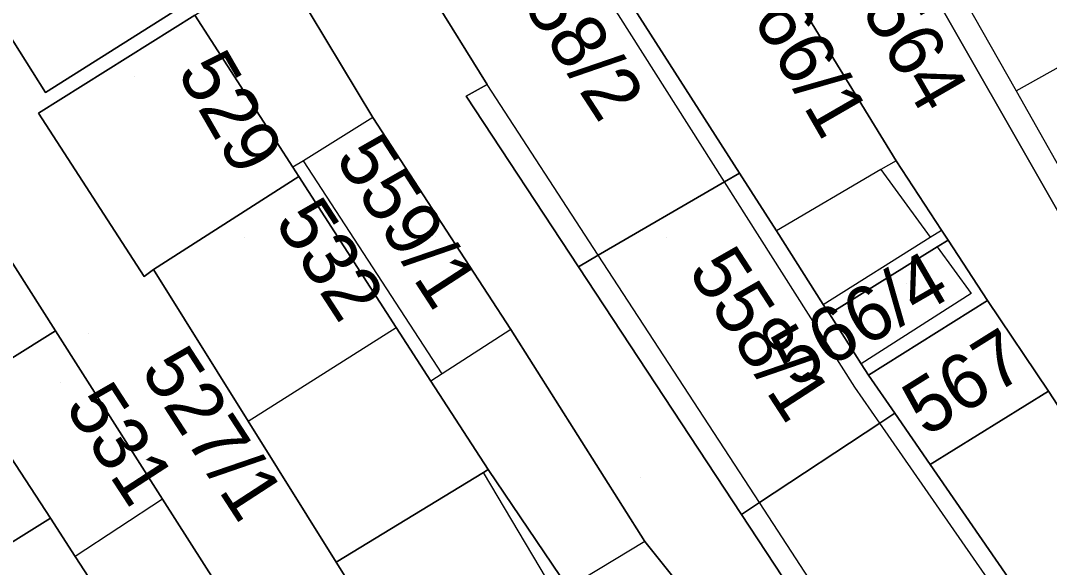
# Model space of a CAD drawing. Extents: x -263943 to -261149, y -1236934 to -1230686.
# Drawn here: x -262697.57 to -262660.22, y -1235445.87 to -1235426.02 of the extents above; entities that cross this region are included whole.
import ezdxf

# ---------------------------------------------------------------- set-up
doc = ezdxf.new("R2010")
doc.units = 0
for name, color, linetype in [('body_kn', 7, 'Continuous'), ('kladpar_druhypozemkov', 7, 'Continuous'), ('kladpar_hranice', 7, 'Continuous'), ('kladpar_parcelnecisla', 7, 'Continuous'), ('kladpar_plochy', 7, 'Continuous'), ('zappar_hrandruhpozemk', 7, 'Continuous')]:
    doc.layers.add(name, color=color, linetype=linetype)

msp = doc.modelspace()

# ---------------------------------------------------------------- linework, layer by layer
at = {"layer": 'body_kn'}
for p, q in [((-262680.64, -1235428.35), (-262680.64, -1235428.35)), ((-262696.67, -1235428.63), (-262696.67, -1235428.63)), ((-262661.43, -1235428.58), (-262661.43, -1235428.58)), ((-262661.43, -1235428.58), (-262661.43, -1235428.58)), ((-262681.4, -1235428.77), (-262681.4, -1235428.77)), ((-262696.92, -1235429.39), (-262696.92, -1235429.39)), ((-262684.79, -1235429.54), (-262684.79, -1235429.54)), ((-262684.79, -1235429.54), (-262684.79, -1235429.54)), ((-262687.69, -1235431.35), (-262687.69, -1235431.35)), ((-262687.3, -1235431.11), (-262687.3, -1235431.11)), ((-262687.3, -1235431.11), (-262687.3, -1235431.11)), ((-262665.79, -1235431.11), (-262665.79, -1235431.11)), ((-262665.79, -1235431.11), (-262665.79, -1235431.11)), ((-262687.47, -1235431.69), (-262687.47, -1235431.69)), ((-262671.47, -1235431.56), (-262671.47, -1235431.56)), ((-262666.34, -1235431.43), (-262666.34, -1235431.43)), ((-262672.02, -1235431.88), (-262672.02, -1235431.88)), ((-262672.02, -1235431.88), (-262672.02, -1235431.88)), ((-262670.13, -1235433.66), (-262670.13, -1235433.66)), ((-262664.55, -1235433.89), (-262664.55, -1235433.89)), ((-262664.55, -1235433.89), (-262664.55, -1235433.89)), ((-262664.14, -1235433.63), (-262664.14, -1235433.63)), ((-262663.9, -1235433.99), (-262663.9, -1235433.99)), ((-262664.3, -1235434.24), (-262664.3, -1235434.24)), ((-262664.3, -1235434.24), (-262664.3, -1235434.24)), ((-262676.6, -1235434.54), (-262676.6, -1235434.54)), ((-262676.6, -1235434.54), (-262676.6, -1235434.54)), ((-262692.75, -1235435.06), (-262692.75, -1235435.06)), ((-262692.75, -1235435.06), (-262692.75, -1235435.06)), ((-262677.32, -1235434.96), (-262677.32, -1235434.96)), ((-262677.32, -1235434.96), (-262677.32, -1235434.96)), ((-262693.09, -1235435.31), (-262693.09, -1235435.31)), ((-262663.06, -1235435.93), (-262663.06, -1235435.93)), ((-262662.47, -1235436.19), (-262662.47, -1235436.19)), ((-262668.43, -1235436.33), (-262668.43, -1235436.33)), ((-262668.43, -1235436.33), (-262668.43, -1235436.33)), ((-262668.21, -1235436.67), (-262668.21, -1235436.67)), ((-262668.21, -1235436.67), (-262668.21, -1235436.67)), ((-262696.31, -1235437.28), (-262696.31, -1235437.28)), ((-262683.94, -1235437.16), (-262683.94, -1235437.16)), ((-262679.77, -1235437.24), (-262679.77, -1235437.24)), ((-262679.77, -1235437.24), (-262679.77, -1235437.24)), ((-262667.06, -1235438.48), (-262667.06, -1235438.48)), ((-262667.06, -1235438.48), (-262667.06, -1235438.48)), ((-262682.68, -1235439.11), (-262682.68, -1235439.11)), ((-262682.27, -1235438.85), (-262682.27, -1235438.85)), ((-262666.79, -1235438.9), (-262666.79, -1235438.9)), ((-262667.29, -1235439.33), (-262667.29, -1235439.33)), ((-262660.25, -1235439.48), (-262660.25, -1235439.48)), ((-262665.84, -1235440.28), (-262665.84, -1235440.28)), ((-262665.84, -1235440.28), (-262665.84, -1235440.28)), ((-262689.31, -1235440.57), (-262689.31, -1235440.57)), ((-262689.31, -1235440.57), (-262689.31, -1235440.57)), ((-262666.38, -1235440.64), (-262666.38, -1235440.64)), ((-262666.38, -1235440.64), (-262666.38, -1235440.64)), ((-262664.55, -1235442.14), (-262664.55, -1235442.14)), ((-262680.77, -1235442.43), (-262680.77, -1235442.43)), ((-262680.6, -1235442.32), (-262680.6, -1235442.32)), ((-262680.6, -1235442.32), (-262680.6, -1235442.32)), ((-262692.42, -1235443.39), (-262692.42, -1235443.39)), ((-262692.42, -1235443.39), (-262692.42, -1235443.39)), ((-262670.75, -1235443.52), (-262670.75, -1235443.52)), ((-262670.75, -1235443.52), (-262670.75, -1235443.52)), ((-262671.4, -1235443.95), (-262671.4, -1235443.95)), ((-262696.49, -1235444.09), (-262696.49, -1235444.09)), ((-262674.91, -1235444.93), (-262674.91, -1235444.93)), ((-262674.91, -1235444.93), (-262674.91, -1235444.93)), ((-262695.59, -1235445.48), (-262695.59, -1235445.48)), ((-262695.59, -1235445.48), (-262695.59, -1235445.48)), ((-262686.12, -1235445.68), (-262686.12, -1235445.68))]:
    msp.add_line(p, q, dxfattribs=at)
at = {"layer": 'kladpar_druhypozemkov'}
for p, q in [((-262693.45, -1235428.05), (-262693.45, -1235428.05)), ((-262668.28, -1235428.25), (-262668.28, -1235428.25)), ((-262689.45, -1235433.9), (-262689.45, -1235433.9)), ((-262682.52, -1235433.87), (-262682.52, -1235433.87)), ((-262674.14, -1235433.91), (-262674.14, -1235433.91)), ((-262665.4, -1235435.58), (-262665.4, -1235435.58)), ((-262695.1, -1235437.4), (-262695.1, -1235437.4)), ((-262663.82, -1235438.27), (-262663.82, -1235438.27)), ((-262696.13, -1235439.16), (-262696.13, -1235439.16)), ((-262675.08, -1235442.6), (-262675.08, -1235442.6))]:
    msp.add_line(p, q, dxfattribs=at)
at = {"layer": 'kladpar_hranice'}
for points in [[(-262663.32, -1235412.76), (-262660.36, -1235417.83), (-262658.53, -1235420.96), (-262655.89, -1235425.47), (-262653.84, -1235428.97), (-262653.36, -1235429.71), (-262659, -1235432.88), (-262659.72, -1235433.28), (-262670.25, -1235414.86), (-262674.73, -1235407.06), (-262675.45, -1235405.81), (-262674.62, -1235405.28), (-262675.21, -1235404.24), (-262675.38, -1235403.93), (-262670.88, -1235401.57), (-262668.93, -1235403.17), (-262668.72, -1235403.52), (-262664.06, -1235411.5), (-262663.32, -1235412.76)], [(-262670.25, -1235414.86), (-262659.72, -1235433.28), (-262657.1, -1235437.22), (-262653.65, -1235442.4), (-262652.35, -1235444.36)], [(-262691.82, -1235425.57), (-262696.67, -1235428.63), (-262698.57, -1235425.64), (-262699.22, -1235426.01), (-262699.73, -1235425.16), (-262699.09, -1235424.81), (-262702.12, -1235420.04), (-262702.63, -1235419.24), (-262697.3, -1235416.27), (-262696.06, -1235418.23), (-262691.53, -1235425.39), (-262691.82, -1235425.57)], [(-262668.43, -1235436.33), (-262670.13, -1235433.66), (-262671.47, -1235431.56), (-262675.97, -1235424.52), (-262679.31, -1235419.28), (-262674.5, -1235416.95), (-262671.33, -1235422.06), (-262665.79, -1235431.11), (-262664.14, -1235433.63), (-262663.9, -1235433.99), (-262664.3, -1235434.24), (-262668.21, -1235436.67), (-262668.43, -1235436.33)], [(-262677.32, -1235434.96), (-262681.4, -1235428.77), (-262680.64, -1235428.35), (-262684.73, -1235421.75), (-262683.89, -1235421.24), (-262680.08, -1235419.16), (-262679.53, -1235418.86), (-262679.31, -1235419.28), (-262675.97, -1235424.52), (-262671.47, -1235431.56), (-262672.02, -1235431.88), (-262676.6, -1235434.54), (-262677.32, -1235434.96)], [(-262684.73, -1235421.75), (-262680.64, -1235428.35), (-262681.4, -1235428.77), (-262677.32, -1235434.96), (-262671.4, -1235443.95), (-262666.58, -1235451.27), (-262658.98, -1235462.48)], [(-262652.35, -1235444.36), (-262651.14, -1235446.18), (-262648.52, -1235450.13), (-262647.88, -1235449.72), (-262645.92, -1235452.69), (-262643.58, -1235456.22), (-262646.63, -1235458.08), (-262651.82, -1235452.42), (-262653.29, -1235450.17), (-262654.82, -1235447.82), (-262660.25, -1235439.48), (-262662.47, -1235436.19), (-262663.9, -1235433.99), (-262664.14, -1235433.63), (-262665.79, -1235431.11), (-262671.33, -1235422.06)], [(-262684.21, -1235450.26), (-262683.45, -1235451.5), (-262682.77, -1235451.06), (-262682.58, -1235451.36), (-262683.28, -1235451.81), (-262682.93, -1235452.38), (-262682.09, -1235453.75), (-262681.37, -1235453.3), (-262679.56, -1235456.2), (-262677.23, -1235459.93), (-262673.82, -1235465.09), (-262674.85, -1235465.71), (-262676.61, -1235466.78), (-262680.45, -1235462.05), (-262682.7, -1235458.55), (-262689.48, -1235448.01), (-262692.42, -1235443.39), (-262696.31, -1235437.28), (-262700.28, -1235431.05), (-262705.68, -1235422.55)], [(-262672.61, -1235447.81), (-262675.7, -1235449.74), (-262676.59, -1235448.24), (-262677.69, -1235446.62), (-262680.6, -1235442.32), (-262682.68, -1235439.11), (-262683.94, -1235437.16), (-262687.47, -1235431.69), (-262687.69, -1235431.35), (-262691.25, -1235425.83), (-262688.2, -1235423.87), (-262684.79, -1235429.54), (-262679.77, -1235437.24), (-262674.91, -1235444.93), (-262673.75, -1235446.39), (-262672.61, -1235447.81)], [(-262658.98, -1235462.48), (-262651.92, -1235472.91), (-262651.07, -1235472.4), (-262642.89, -1235484.49), (-262637.69, -1235491.68), (-262632.23, -1235498.95), (-262634.03, -1235500.16), (-262634.41, -1235500.42), (-262635.69, -1235501.28), (-262644.93, -1235488.47), (-262661.61, -1235464.3), (-262668.69, -1235453.73), (-262672.61, -1235447.81), (-262673.75, -1235446.39), (-262674.91, -1235444.93), (-262679.77, -1235437.24), (-262684.79, -1235429.54), (-262688.2, -1235423.87)], [(-262698.57, -1235425.64), (-262696.67, -1235428.63), (-262691.82, -1235425.57)], [(-262691.25, -1235425.83), (-262696.92, -1235429.39), (-262693.09, -1235435.31), (-262692.75, -1235435.06), (-262689.31, -1235440.57), (-262686.12, -1235445.68), (-262683.53, -1235449.82), (-262684.21, -1235450.26)], [(-262692.75, -1235435.06), (-262693.09, -1235435.31), (-262696.92, -1235429.39), (-262691.25, -1235425.83), (-262687.69, -1235431.35), (-262687.47, -1235431.69), (-262692.75, -1235435.06)], [(-262703.55, -1235433.15), (-262700.28, -1235431.05), (-262696.31, -1235437.28), (-262699.59, -1235439.33), (-262702.25, -1235435.25), (-262703.55, -1235433.15)], [(-262680.6, -1235442.32), (-262680.77, -1235442.43), (-262686.12, -1235445.68), (-262689.31, -1235440.57), (-262692.75, -1235435.06), (-262687.47, -1235431.69), (-262683.94, -1235437.16), (-262682.68, -1235439.11), (-262680.6, -1235442.32)], [(-262667.06, -1235438.48), (-262666.79, -1235438.9), (-262665.84, -1235440.28), (-262666.38, -1235440.64), (-262670.75, -1235443.52), (-262671.4, -1235443.95), (-262677.32, -1235434.96), (-262676.6, -1235434.54), (-262672.02, -1235431.88), (-262671.47, -1235431.56), (-262670.13, -1235433.66), (-262668.43, -1235436.33), (-262668.21, -1235436.67), (-262667.06, -1235438.48)], [(-262668.21, -1235436.67), (-262664.3, -1235434.24), (-262663.9, -1235433.99), (-262662.47, -1235436.19), (-262666.79, -1235438.9), (-262667.06, -1235438.48), (-262668.21, -1235436.67)], [(-262702.04, -1235447.54), (-262702.65, -1235447.92), (-262708.09, -1235438.82), (-262707.43, -1235438.41), (-262707.03, -1235438.17), (-262706.13, -1235437.62), (-262702.25, -1235435.25), (-262699.59, -1235439.33), (-262697.76, -1235442.14), (-262696.49, -1235444.09), (-262702.04, -1235447.54)], [(-262665.84, -1235440.28), (-262666.79, -1235438.9), (-262662.47, -1235436.19), (-262660.25, -1235439.48), (-262664.55, -1235442.14), (-262665.84, -1235440.28)], [(-262695.59, -1235445.48), (-262696.49, -1235444.09), (-262697.76, -1235442.14), (-262699.59, -1235439.33), (-262696.31, -1235437.28), (-262692.42, -1235443.39), (-262689.48, -1235448.01), (-262692.61, -1235450.05), (-262695.59, -1235445.48)], [(-262655.63, -1235455.03), (-262655.9, -1235454.65), (-262656.95, -1235453.12), (-262657.22, -1235452.73), (-262658.8, -1235450.45), (-262660.88, -1235447.45), (-262664.55, -1235442.14), (-262660.25, -1235439.48), (-262654.82, -1235447.82), (-262653.29, -1235450.17), (-262651.82, -1235452.42), (-262655.63, -1235455.03)], [(-262655.9, -1235454.65), (-262655.63, -1235455.03), (-262653.17, -1235458.58), (-262653.73, -1235458.96), (-262658.26, -1235462), (-262658.98, -1235462.48), (-262666.58, -1235451.27), (-262671.4, -1235443.95), (-262670.75, -1235443.52), (-262666.38, -1235440.64), (-262665.84, -1235440.28), (-262664.55, -1235442.14), (-262660.88, -1235447.45), (-262658.8, -1235450.45), (-262657.22, -1235452.73), (-262656.95, -1235453.12), (-262655.9, -1235454.65)], [(-262676.59, -1235448.24), (-262675.7, -1235449.74), (-262673.93, -1235452.73), (-262674.41, -1235453.03), (-262679.56, -1235456.2), (-262681.37, -1235453.3), (-262682.09, -1235453.75), (-262682.93, -1235452.38), (-262683.28, -1235451.81), (-262682.58, -1235451.36), (-262682.77, -1235451.06), (-262683.45, -1235451.5), (-262684.21, -1235450.26), (-262683.53, -1235449.82), (-262686.12, -1235445.68), (-262680.77, -1235442.43), (-262680.6, -1235442.32), (-262677.69, -1235446.62), (-262676.59, -1235448.24)], [(-262698.47, -1235453.58), (-262699.05, -1235453.93), (-262702.65, -1235447.92), (-262702.04, -1235447.54), (-262696.49, -1235444.09), (-262695.59, -1235445.48), (-262692.61, -1235450.05), (-262698.47, -1235453.58)]]:
    msp.add_lwpolyline(points, dxfattribs=at)
at = {"layer": 'kladpar_plochy'}
for points in [[(-262663.32, -1235412.76), (-262660.36, -1235417.83), (-262658.53, -1235420.96), (-262655.89, -1235425.47), (-262653.84, -1235428.97), (-262653.36, -1235429.71), (-262659, -1235432.88), (-262659.72, -1235433.28), (-262670.25, -1235414.86), (-262674.73, -1235407.06), (-262675.45, -1235405.81), (-262674.62, -1235405.28), (-262675.21, -1235404.24), (-262675.38, -1235403.93), (-262670.88, -1235401.57), (-262668.93, -1235403.17), (-262668.72, -1235403.52), (-262664.06, -1235411.5)], [(-262691.82, -1235425.57), (-262696.67, -1235428.63), (-262698.57, -1235425.64), (-262699.22, -1235426.01), (-262699.73, -1235425.16), (-262699.09, -1235424.81), (-262702.12, -1235420.04), (-262702.63, -1235419.24), (-262697.3, -1235416.27), (-262696.06, -1235418.23), (-262691.53, -1235425.39)], [(-262668.43, -1235436.33), (-262670.13, -1235433.66), (-262671.47, -1235431.56), (-262675.97, -1235424.52), (-262679.31, -1235419.28), (-262674.5, -1235416.95), (-262671.33, -1235422.06), (-262665.79, -1235431.11), (-262664.14, -1235433.63), (-262663.9, -1235433.99), (-262664.3, -1235434.24), (-262668.21, -1235436.67)], [(-262677.32, -1235434.96), (-262681.4, -1235428.77), (-262680.64, -1235428.35), (-262684.73, -1235421.75), (-262683.89, -1235421.24), (-262680.08, -1235419.16), (-262679.53, -1235418.86), (-262679.31, -1235419.28), (-262675.97, -1235424.52), (-262671.47, -1235431.56), (-262672.02, -1235431.88), (-262676.6, -1235434.54)], [(-262672.61, -1235447.81), (-262675.7, -1235449.74), (-262676.59, -1235448.24), (-262677.69, -1235446.62), (-262680.6, -1235442.32), (-262682.68, -1235439.11), (-262683.94, -1235437.16), (-262687.47, -1235431.69), (-262687.69, -1235431.35), (-262691.25, -1235425.83), (-262688.2, -1235423.87), (-262684.79, -1235429.54), (-262679.77, -1235437.24), (-262674.91, -1235444.93), (-262673.75, -1235446.39)], [(-262692.75, -1235435.06), (-262693.09, -1235435.31), (-262696.92, -1235429.39), (-262691.25, -1235425.83), (-262687.69, -1235431.35), (-262687.47, -1235431.69)], [(-262703.55, -1235433.15), (-262700.28, -1235431.05), (-262696.31, -1235437.28), (-262699.59, -1235439.33), (-262702.25, -1235435.25)], [(-262680.6, -1235442.32), (-262680.77, -1235442.43), (-262686.12, -1235445.68), (-262689.31, -1235440.57), (-262692.75, -1235435.06), (-262687.47, -1235431.69), (-262683.94, -1235437.16), (-262682.68, -1235439.11)], [(-262667.06, -1235438.48), (-262666.79, -1235438.9), (-262665.84, -1235440.28), (-262666.38, -1235440.64), (-262670.75, -1235443.52), (-262671.4, -1235443.95), (-262677.32, -1235434.96), (-262676.6, -1235434.54), (-262672.02, -1235431.88), (-262671.47, -1235431.56), (-262670.13, -1235433.66), (-262668.43, -1235436.33), (-262668.21, -1235436.67)], [(-262668.21, -1235436.67), (-262664.3, -1235434.24), (-262663.9, -1235433.99), (-262662.47, -1235436.19), (-262666.79, -1235438.9), (-262667.06, -1235438.48)], [(-262702.04, -1235447.54), (-262702.65, -1235447.92), (-262708.09, -1235438.82), (-262707.43, -1235438.41), (-262707.03, -1235438.17), (-262706.13, -1235437.62), (-262702.25, -1235435.25), (-262699.59, -1235439.33), (-262697.76, -1235442.14), (-262696.49, -1235444.09)], [(-262665.84, -1235440.28), (-262666.79, -1235438.9), (-262662.47, -1235436.19), (-262660.25, -1235439.48), (-262664.55, -1235442.14)], [(-262695.59, -1235445.48), (-262696.49, -1235444.09), (-262697.76, -1235442.14), (-262699.59, -1235439.33), (-262696.31, -1235437.28), (-262692.42, -1235443.39), (-262689.48, -1235448.01), (-262692.61, -1235450.05)], [(-262655.63, -1235455.03), (-262655.9, -1235454.65), (-262656.95, -1235453.12), (-262657.22, -1235452.73), (-262658.8, -1235450.45), (-262660.88, -1235447.45), (-262664.55, -1235442.14), (-262660.25, -1235439.48), (-262654.82, -1235447.82), (-262653.29, -1235450.17), (-262651.82, -1235452.42)], [(-262655.9, -1235454.65), (-262655.63, -1235455.03), (-262653.17, -1235458.58), (-262653.73, -1235458.96), (-262658.26, -1235462), (-262658.98, -1235462.48), (-262666.58, -1235451.27), (-262671.4, -1235443.95), (-262670.75, -1235443.52), (-262666.38, -1235440.64), (-262665.84, -1235440.28), (-262664.55, -1235442.14), (-262660.88, -1235447.45), (-262658.8, -1235450.45), (-262657.22, -1235452.73), (-262656.95, -1235453.12)], [(-262676.59, -1235448.24), (-262675.7, -1235449.74), (-262673.93, -1235452.73), (-262674.41, -1235453.03), (-262679.56, -1235456.2), (-262681.37, -1235453.3), (-262682.09, -1235453.75), (-262682.93, -1235452.38), (-262683.28, -1235451.81), (-262682.58, -1235451.36), (-262682.77, -1235451.06), (-262683.45, -1235451.5), (-262684.21, -1235450.26), (-262683.53, -1235449.82), (-262686.12, -1235445.68), (-262680.77, -1235442.43), (-262680.6, -1235442.32), (-262677.69, -1235446.62)], [(-262698.47, -1235453.58), (-262699.05, -1235453.93), (-262702.65, -1235447.92), (-262702.04, -1235447.54), (-262696.49, -1235444.09), (-262695.59, -1235445.48), (-262692.61, -1235450.05)]]:
    msp.add_lwpolyline(points, close=True, dxfattribs=at)
for points in [[(-262670.25, -1235414.86), (-262659.72, -1235433.28), (-262657.1, -1235437.22), (-262653.65, -1235442.4), (-262652.35, -1235444.36), (-262651.14, -1235446.18), (-262648.52, -1235450.13), (-262647.88, -1235449.72), (-262645.92, -1235452.69), (-262643.58, -1235456.22), (-262646.63, -1235458.08), (-262651.82, -1235452.42), (-262653.29, -1235450.17), (-262654.82, -1235447.82), (-262660.25, -1235439.48), (-262662.47, -1235436.19), (-262663.9, -1235433.99), (-262664.14, -1235433.63), (-262665.79, -1235431.11), (-262671.33, -1235422.06)], [(-262684.73, -1235421.75), (-262680.64, -1235428.35), (-262681.4, -1235428.77), (-262677.32, -1235434.96), (-262671.4, -1235443.95), (-262666.58, -1235451.27), (-262658.98, -1235462.48), (-262651.92, -1235472.91), (-262651.07, -1235472.4), (-262642.89, -1235484.49), (-262637.69, -1235491.68), (-262632.23, -1235498.95), (-262634.03, -1235500.16), (-262634.41, -1235500.42), (-262635.69, -1235501.28), (-262644.93, -1235488.47), (-262661.61, -1235464.3), (-262668.69, -1235453.73), (-262672.61, -1235447.81), (-262673.75, -1235446.39), (-262674.91, -1235444.93), (-262679.77, -1235437.24), (-262684.79, -1235429.54), (-262688.2, -1235423.87)], [(-262698.57, -1235425.64), (-262696.67, -1235428.63), (-262691.82, -1235425.57)], [(-262691.25, -1235425.83), (-262696.92, -1235429.39), (-262693.09, -1235435.31), (-262692.75, -1235435.06), (-262689.31, -1235440.57), (-262686.12, -1235445.68), (-262683.53, -1235449.82), (-262684.21, -1235450.26), (-262683.45, -1235451.5), (-262682.77, -1235451.06), (-262682.58, -1235451.36), (-262683.28, -1235451.81), (-262682.93, -1235452.38), (-262682.09, -1235453.75), (-262681.37, -1235453.3), (-262679.56, -1235456.2), (-262677.23, -1235459.93), (-262673.82, -1235465.09)], [(-262676.61, -1235466.78), (-262680.45, -1235462.05), (-262682.7, -1235458.55), (-262689.48, -1235448.01), (-262692.42, -1235443.39), (-262696.31, -1235437.28), (-262700.28, -1235431.05)]]:
    msp.add_lwpolyline(points, dxfattribs=at)
at = {"layer": 'zappar_hrandruhpozemk'}
for p, q in [((-262672.02, -1235431.88), (-262680.08, -1235419.16)), ((-262661.43, -1235428.58), (-262655.89, -1235425.47)), ((-262676.6, -1235434.54), (-262680.64, -1235428.35)), ((-262684.79, -1235429.54), (-262687.3, -1235431.11)), ((-262687.3, -1235431.11), (-262687.69, -1235431.35)), ((-262682.27, -1235438.85), (-262687.3, -1235431.11)), ((-262665.79, -1235431.11), (-262666.34, -1235431.43)), ((-262666.34, -1235431.43), (-262670.13, -1235433.66)), ((-262666.34, -1235431.43), (-262664.55, -1235433.89)), ((-262667.29, -1235439.33), (-262672.02, -1235431.88)), ((-262668.43, -1235436.33), (-262664.55, -1235433.89)), ((-262664.55, -1235433.89), (-262664.14, -1235433.63)), ((-262670.75, -1235443.52), (-262676.6, -1235434.54)), ((-262689.31, -1235440.57), (-262683.94, -1235437.16)), ((-262679.77, -1235437.24), (-262682.27, -1235438.85)), ((-262682.27, -1235438.85), (-262682.68, -1235439.11)), ((-262666.38, -1235440.64), (-262667.29, -1235439.33)), ((-262661.4, -1235447.8), (-262666.38, -1235440.64)), ((-262677.1, -1235448.58), (-262680.77, -1235442.43)), ((-262692.42, -1235443.39), (-262695.59, -1235445.48)), ((-262674.91, -1235444.93), (-262677.69, -1235446.62))]:
    msp.add_line(p, q, dxfattribs=at)
for points in [[(-262665.81, -1235420.85), (-262661.43, -1235428.58), (-262659, -1235432.88)], [(-262664.3, -1235434.24), (-262663.06, -1235435.93), (-262667.06, -1235438.48)], [(-262658.26, -1235462), (-262665.97, -1235450.86), (-262670.75, -1235443.52)]]:
    msp.add_lwpolyline(points, dxfattribs=at)

# ---------------------------------------------------------------- texts
at = {"layer": 'kladpar_parcelnecisla'}
for s, rotation, p in [('558/2', 303, (-262680.163, -1235424.196)), ('566/1', 300, (-262671.778, -1235424.629)), ('564', 300, (-262667.063, -1235425.631)), ('529', 300, (-262691.916, -1235427.896)), ('559/1', 303, (-262686.186, -1235431.018)), ('532', 303, (-262688.384, -1235433.342)), ('558/1', 303, (-262673.373, -1235435.112)), ('566/4', 30, (-262669.526, -1235439.383)), ('567', 32, (-262664.706, -1235441.161)), ('527/1', 303, (-262693.247, -1235438.721)), ('531', 303, (-262695.994, -1235440.038))]:
    msp.add_text(s, height=2, rotation=rotation, dxfattribs=at).set_placement(p)

doc.saveas('drawing.dxf')
